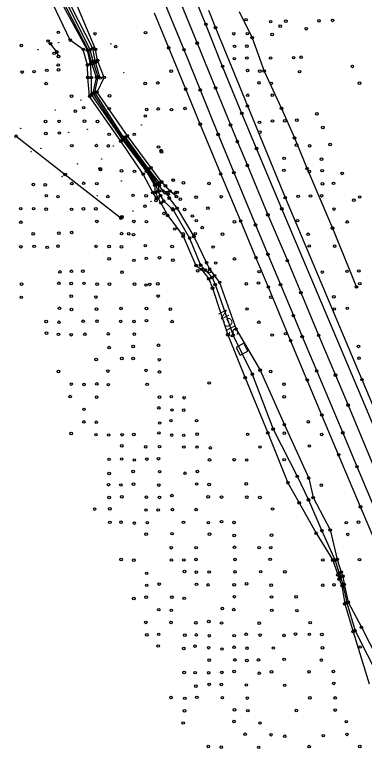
# Model space of a CAD drawing. Extents: x 20503438 to 20508873, y 7964251 to 7984667.
# Drawn here: x 20505738 to 20506012, y 7975826 to 7976408 of the extents above; entities that cross this region are included whole.
import ezdxf

# ---------------------------------------------------------------- set-up
doc = ezdxf.new("R2010")
doc.units = 0
for name, color, linetype in [('SurBreakLine', 7, 'Continuous'), ('SurControl', 7, 'Continuous'), ('SurDrainageArrowDown', 7, 'Continuous'), ('SurDrainageArrowUp', 7, 'Continuous'), ('SurEdgeRoadPaved', 7, 'Continuous'), ('SurEdgeShoulderPaved', 7, 'Continuous'), ('SurFenceWire', 7, 'Continuous'), ('SurPointsNonDTM', 7, 'Continuous'), ('SurRoadPoints', 7, 'Continuous'), ('SurSurveyPoints', 7, 'Continuous')]:
    doc.layers.add(name, color=color, linetype=linetype)

msp = doc.modelspace()

# ---------------------------------------------------------------- linework, layer by layer
at = {"layer": 'SurBreakLine'}
for points in [[(20505851.35, 7976269.67), (20505850.39, 7976275.15), (20505842.58, 7976286.3), (20505823.3, 7976311.97), (20505800.82, 7976347.13), (20505803.28, 7976359.11), (20505799.47, 7976371.49), (20505797.01, 7976380.62), (20505763.98, 7976446.94), (20505763.49, 7976460.26), (20505763.14, 7976462.66), (20505763.02, 7976473.12), (20505762.9, 7976474.96), (20505764.18, 7976478.87), (20505775.8, 7976474.23)], [(20505805.08, 7976358.37), (20505801.22, 7976370.79), (20505799.11, 7976381.69), (20505765.61, 7976447.27), (20505766.12, 7976460.43), (20505766.61, 7976461.98)], [(20505864.9, 7976265.29), (20505859.82, 7976269.57), (20505856.19, 7976273.73), (20505853.25, 7976276.46), (20505853.15, 7976276.84), (20505844.92, 7976287.91), (20505826.3, 7976313.02), (20505802.48, 7976347.34), (20505808.1, 7976358.88), (20505802.93, 7976372.13), (20505801.27, 7976380.91), (20505772.45, 7976449.51), (20505768.39, 7976459.59)], [(20505848.46, 7976268.58), (20505847.89, 7976274.23), (20505841.28, 7976285.15), (20505822.69, 7976309.83), (20505798.27, 7976345.4), (20505798.08, 7976358.65), (20505797.24, 7976369.41), (20505794.89, 7976380.24), (20505760.07, 7976444.31)], [(20505849.18, 7976263.92), (20505846.34, 7976268.41), (20505838.68, 7976282.94), (20505821.15, 7976308.83), (20505796.69, 7976343.96), (20505795.32, 7976358.82), (20505794.92, 7976368.53), (20505791.67, 7976380.85), (20505781.44, 7976388.17), (20505757.04, 7976439.33)], [(20505865.6, 7976423.82), (20505881.11, 7976385.76), (20505895.61, 7976350.5), (20505907.36, 7976321.51), (20505912.71, 7976308.35), (20505920.59, 7976289.64), (20505936.63, 7976250.91), (20505952.01, 7976214.99), (20505962.56, 7976189.88), (20505976.58, 7976156.36), (20505989.8, 7976125.02), (20505999.68, 7976101.54), (20506018.4, 7976056.86), (20506031.88, 7976024.8), (20506041.81, 7976001.38), (20506058.69, 7975961.74), (20506072.07, 7975930.1), (20506086.64, 7975895.86), (20506102.43, 7975858.26), (20506113.52, 7975831.94), (20506128.17, 7975796.98)], [(20505772.22, 7976375.33), (20505770.88, 7976378.89), (20505765.91, 7976385.35), (20505764.03, 7976387.44)], [(20505857.32, 7976268.64), (20505854.27, 7976269.74), (20505851.39, 7976273.94), (20505851.63, 7976276.12), (20505843.03, 7976287.13), (20505824.79, 7976311.84)], [(20505848.46, 7976268.58), (20505850.25, 7976264.2), (20505852.66, 7976260.22), (20505858.02, 7976250.41), (20505870.16, 7976234.1), (20505880.23, 7976211.18), (20505884.48, 7976208.12), (20505890.22, 7976200.71), (20505893.21, 7976193.38), (20505905.22, 7976156.68), (20505918.85, 7976123.05), (20505936.66, 7976079.7), (20505952.45, 7976040.57), (20505961.24, 7976024.82), (20505974.57, 7976000.9), (20505987.59, 7975979.73), (20505991.63, 7975968.17), (20505992.61, 7975964.84), (20505994.9, 7975959.75), (20505997.04, 7975945.54), (20506003.63, 7975923.63), (20506016.28, 7975882.58)], [(20505857.32, 7976268.64), (20505859.21, 7976264.04), (20505865.37, 7976256.03), (20505878.58, 7976233.95), (20505888.56, 7976213.34), (20505890.95, 7976208.42), (20505894.89, 7976203.18), (20505898.8, 7976197.89), (20505911.67, 7976161.23), (20505930.65, 7976128.95), (20505949.63, 7976086.15), (20505968.75, 7976044.23), (20505972.23, 7976028.9), (20505985.66, 7976003.51), (20505991.1, 7975980.4), (20505994.37, 7975970.45), (20505995.61, 7975967.2), (20505996.73, 7975960.88), (20505999.85, 7975946.76), (20506010.18, 7975927.08), (20506030.18, 7975888.29)]]:
    msp.add_lwpolyline(points, dxfattribs=at)
at = {"layer": 'SurControl'}
for centre in [(20505772.33, 7976386.07), (20505813.41, 7976385.23), (20505756.1, 7976380.64), (20505823.49, 7976362.48), (20505789.76, 7976341.19), (20505769.61, 7976333.3), (20505837.22, 7976321.54), (20505742.51, 7976318.87), (20505780.29, 7976315.63), (20505794.89, 7976318.11), (20505758.37, 7976303.19), (20505815.35, 7976305.05), (20505750.75, 7976300.55), (20505806.13, 7976294.89), (20505787.23, 7976291.01), (20505775.12, 7976281.03), (20505821.59, 7976277.44), (20505802.6, 7976266.01), (20505844.92, 7976261.58), (20505830.76, 7976253.9)]:
    msp.add_circle(centre, 0.15, dxfattribs=at)
at = {"layer": 'SurDrainageArrowDown'}
msp.add_lwpolyline([(20505850.17, 7976269.3), (20505848.97, 7976274.71), (20505842.08, 7976285.87), (20505822.66, 7976310.74), (20505799.52, 7976346.43), (20505801.98, 7976358.86), (20505798.41, 7976369.76), (20505795.88, 7976380.07), (20505762.28, 7976445.12), (20505763.13, 7976460.19), (20505762.72, 7976462.82), (20505761.71, 7976473.28), (20505762.28, 7976476.74), (20505762.78, 7976478.85)], dxfattribs=at)
at = {"layer": 'SurDrainageArrowUp'}
for points in [[(20505914.25, 7976410.54), (20505924.33, 7976390.07), (20505933.81, 7976363.88), (20505947.37, 7976334.57), (20505957.59, 7976311.31), (20505967.5, 7976287.17), (20505987.45, 7976240.5), (20506006.32, 7976194.28)], [(20505850.17, 7976269.3), (20505852.31, 7976266), (20505854.86, 7976261.64), (20505862.3, 7976254.88), (20505875.24, 7976232.69), (20505883.82, 7976211.4), (20505887.61, 7976207.55), (20505892.81, 7976201.72), (20505895.29, 7976196.12), (20505909.35, 7976156.32), (20505924.45, 7976125.82), (20505940.83, 7976082.68), (20505959.76, 7976045.64), (20505968.59, 7976027.18), (20505979.13, 7976002.88), (20505989.48, 7975979.63), (20505992.64, 7975969.29), (20505993.74, 7975966.75), (20505995.68, 7975960.63), (20505998.59, 7975946.26), (20506005.17, 7975924.32), (20506024.41, 7975886.68)]]:
    msp.add_lwpolyline(points, dxfattribs=at)
at = {"layer": 'SurEdgeRoadPaved'}
for points in [[(20506278.91, 7975465.84), (20506257.71, 7975518.12), (20506250.34, 7975536.21), (20506236.76, 7975569.18), (20506175.22, 7975717.06), (20506144.4, 7975789.63), (20506112.25, 7975866.01), (20506069.58, 7975966.38), (20506037.98, 7976041.41), (20506015.97, 7976094.11), (20505947.59, 7976255.69), (20505927.83, 7976303), (20505916.28, 7976330.64), (20505901.17, 7976367.49), (20505888.02, 7976400.52), (20505875.61, 7976430.87)], [(20505854.48, 7976420.23), (20505870.79, 7976380.67), (20505883.55, 7976349.04), (20505897.65, 7976314.07), (20505909.99, 7976284.1), (20505926.99, 7976243.04), (20505936.73, 7976219.88), (20505946.63, 7976196.12), (20505956.71, 7976171.82), (20505963.64, 7976155.35), (20505975.06, 7976128.28), (20505995.52, 7976079.78), (20506006.7, 7976053.21), (20506016.58, 7976029.7), (20506033.67, 7975989.39), (20506044.1, 7975964.93), (20506057.48, 7975933.32), (20506076.87, 7975887.68), (20506087.41, 7975862.83), (20506092.07, 7975851.84), (20506114.77, 7975798.09)], [(20506093.39, 7975823.17), (20506078.53, 7975858.38), (20506066.58, 7975886.62), (20506057.75, 7975907.79), (20506045.94, 7975935.43), (20506040.16, 7975949.09), (20506027.46, 7975979.19), (20506009.5, 7976021.69), (20505992.28, 7976062.56), (20505979.1, 7976093.75), (20505967.62, 7976121.21), (20505954.55, 7976152.2), (20505937.07, 7976194.25), (20505927.35, 7976217.39), (20505915.34, 7976246.07), (20505899.65, 7976283.07), (20505883.58, 7976322.17), (20505872.12, 7976349.6), (20505858.8, 7976382.12), (20505847.76, 7976409.43)]]:
    msp.add_lwpolyline(points, dxfattribs=at)
at = {"layer": 'SurEdgeShoulderPaved'}
msp.add_lwpolyline([(20505889.98, 7976411.65), (20505895.55, 7976397.9), (20505920.61, 7976336.44), (20505950.34, 7976264.44), (20506010.6, 7976121.59), (20506025.61, 7976085.79), (20506040.8, 7976049.02), (20506074.56, 7975969.59), (20506097.02, 7975916.55), (20506142.06, 7975809.67), (20506177.13, 7975727.28), (20506237.29, 7975584.09), (20506267.06, 7975511.74), (20506296.53, 7975437.96)], dxfattribs=at)
at = {"layer": 'SurFenceWire'}
msp.add_lwpolyline([(20505738.91, 7976312.67), (20505777.5, 7976282.6), (20505821.33, 7976248.37)], dxfattribs=at)
at = {"layer": 'SurPointsNonDTM'}
for centre in [(20505817.17, 7976383.07), (20505768.78, 7976377.76), (20505772.03, 7976368.63), (20505785.41, 7976332.33), (20505840.41, 7976328.54), (20505738.91, 7976312.67), (20505852.84, 7976301.41), (20505853.06, 7976300.42), (20505804.88, 7976287.05), (20505805.13, 7976286.58), (20505777.5, 7976282.6), (20505862.29, 7976278.25), (20505862.39, 7976278.11), (20505855.91, 7976268.24), (20505864.19, 7976268.42), (20505865.45, 7976268.64), (20505848.77, 7976262.25), (20505840.2, 7976257.72), (20505821.33, 7976248.37), (20505821.89, 7976249.09), (20505821.97, 7976249.41), (20505827.38, 7976236.08), (20505843.89, 7976196.32)]:
    msp.add_circle(centre, 1, dxfattribs=at)
at = {"layer": 'SurRoadPoints'}
msp.add_lwpolyline([(20505919.33, 7976147.04), (20505919.33, 7976147.04), (20505917.74, 7976150.07), (20505911.68, 7976146.9), (20505914.86, 7976140.83), (20505920.92, 7976144.01), (20505919.34, 7976147.04)], dxfattribs=at)
at = {"layer": 'SurSurveyPoints'}
for centre in [(20505919.57, 7976404.24), (20505938.87, 7976402.62), (20505950.84, 7976403.02), (20505976.84, 7976403.26), (20505987.53, 7976403.61), (20505888.02, 7976400.52), (20505895.55, 7976397.9), (20505946.42, 7976399.15), (20505966.85, 7976397.06), (20505772.11, 7976394.26), (20505800.93, 7976393.15), (20505840.59, 7976394.02), (20505909.87, 7976393.16), (20505920.55, 7976393.18), (20505924.33, 7976390.07), (20505940, 7976392.58), (20505743.01, 7976383.92), (20505764.03, 7976387.44), (20505765.91, 7976385.35), (20505781.44, 7976388.17), (20505881.11, 7976385.76), (20505770.88, 7976378.89), (20505791.67, 7976380.85), (20505794.89, 7976380.24), (20505795.88, 7976380.07), (20505797.01, 7976380.62), (20505799.11, 7976381.69), (20505801.27, 7976380.91), (20505858.8, 7976382.12), (20505870.79, 7976380.67), (20505910.54, 7976383.22), (20505920.22, 7976383.35), (20505772.22, 7976375.33), (20505802.93, 7976372.13), (20505910.33, 7976373.58), (20505920.18, 7976374.09), (20505938.82, 7976374.13), (20505956.94, 7976374.39), (20505962.77, 7976374.7), (20505794.92, 7976368.53), (20505797.24, 7976369.41), (20505798.41, 7976369.76), (20505799.47, 7976371.49), (20505801.22, 7976370.79), (20505901.17, 7976367.49), (20506003.07, 7976367.49), (20505743.66, 7976363.06), (20505753.05, 7976363.36), (20505763.06, 7976364.41), (20505772.28, 7976364.84), (20505860.72, 7976363.72), (20505920.8, 7976364.34), (20505930.42, 7976363.72), (20505933.81, 7976363.88), (20505961.61, 7976363.39), (20505795.32, 7976358.82), (20505798.08, 7976358.65), (20505801.98, 7976358.86), (20505803.28, 7976359.11), (20505805.08, 7976358.37), (20505808.1, 7976358.88), (20505929.76, 7976354.6), (20505762.58, 7976354.01), (20505840.36, 7976354.11), (20505850.3, 7976354.52), (20505872.12, 7976349.6), (20505883.55, 7976349.04), (20505895.61, 7976350.5), (20505939.36, 7976354.16), (20506008.68, 7976354.32), (20505782.51, 7976344.14), (20505796.69, 7976343.96), (20505798.27, 7976345.4), (20505799.52, 7976346.43), (20505800.82, 7976347.13), (20505802.48, 7976347.34), (20505812.27, 7976344.41), (20505920.84, 7976344.84), (20505940.19, 7976344.94), (20505792.02, 7976335.13), (20505811.97, 7976334.25), (20505841.5, 7976333.7), (20505850.58, 7976334.12), (20505860.98, 7976333.56), (20505871.62, 7976334.45), (20505920.61, 7976336.44), (20505947.37, 7976334.57), (20505916.28, 7976330.64), (20505975.23, 7976330.3), (20505762.07, 7976324.29), (20505772.68, 7976324.3), (20505792.63, 7976324.5), (20505802.83, 7976324.28), (20505883.58, 7976322.17), (20505907.36, 7976321.51), (20505930.09, 7976323.58), (20505940.35, 7976324.66), (20505950.03, 7976324.79), (20505959.49, 7976325.34), (20505762.28, 7976314.81), (20505772.9, 7976315.18), (20505811.98, 7976314.21), (20505831.73, 7976314.17), (20505897.65, 7976314.07), (20505930.32, 7976315.82), (20505979.81, 7976319.53), (20505821.15, 7976308.83), (20505822.66, 7976310.74), (20505822.69, 7976309.83), (20505823.3, 7976311.97), (20505824.79, 7976311.84), (20505826.3, 7976313.02), (20505912.71, 7976308.35), (20505957.59, 7976311.31), (20505782.73, 7976305.26), (20505801.95, 7976305.32), (20505811.39, 7976305.06), (20505850.74, 7976304.18), (20505927.83, 7976303), (20505959.13, 7976305.69), (20505969.51, 7976305.14), (20505985.54, 7976306.18), (20505949.52, 7976295.3), (20505978.78, 7976294.69), (20505821.71, 7976285.5), (20505831.87, 7976285.14), (20505841.28, 7976285.15), (20505842.08, 7976285.87), (20505842.58, 7976286.3), (20505843.03, 7976287.13), (20505844.92, 7976287.91), (20505920.59, 7976289.64), (20505949.26, 7976285.87), (20505967.5, 7976287.17), (20505969.28, 7976285.02), (20505979.37, 7976285.65), (20505838.68, 7976282.94), (20505899.65, 7976283.07), (20505909.99, 7976284.1), (20505995.04, 7976283.48), (20505995.04, 7976283.48), (20505752.49, 7976274.8), (20505761.82, 7976274.55), (20505782.72, 7976275.5), (20505791.95, 7976275.74), (20505802.31, 7976275.41), (20505847.89, 7976274.23), (20505848.97, 7976274.71), (20505850.39, 7976275.15), (20505851.39, 7976273.94), (20505851.63, 7976276.12), (20505853.15, 7976276.84), (20505853.25, 7976276.46), (20505856.19, 7976273.73), (20505870.34, 7976276.06), (20505890.41, 7976275.59), (20505979.55, 7976275.28), (20505988.29, 7976275.71), (20505846.34, 7976268.41), (20505848.46, 7976268.58), (20505850.17, 7976269.3), (20505851.35, 7976269.67), (20505854.27, 7976269.74), (20505857.32, 7976268.64), (20505859.82, 7976269.57), (20505762.63, 7976266.01), (20505771.83, 7976265.26), (20505811, 7976265.27), (20505830.76, 7976266.28), (20505841.13, 7976265.83), (20505849.18, 7976263.92), (20505850.25, 7976264.2), (20505852.31, 7976266), (20505854.86, 7976261.64), (20505858.35, 7976266.99), (20505859.21, 7976264.04), (20505864.9, 7976265.29), (20505867.92, 7976263.28), (20505880.34, 7976264.86), (20505900.06, 7976265.15), (20505950.34, 7976264.44), (20505960.53, 7976265.46), (20505970.17, 7976265.73), (20505978.9, 7976265.93), (20506004.21, 7976262.48), (20506008.78, 7976264.97), (20505742.52, 7976255.77), (20505752.67, 7976255.78), (20505791.79, 7976255.69), (20505801.58, 7976255.62), (20505852.66, 7976260.22), (20505861.71, 7976255.72), (20505865.37, 7976256.03), (20505889.59, 7976256.18), (20505947.59, 7976255.69), (20505762.55, 7976255.39), (20505782.5, 7976255.23), (20505855.06, 7976252.04), (20505858.02, 7976250.41), (20505862.3, 7976254.88), (20505871.32, 7976255.11), (20505877.4, 7976250.07), (20505936.63, 7976250.91), (20505988.66, 7976255.46), (20505742.59, 7976245.13), (20505802.37, 7976245.77), (20505831.44, 7976245.79), (20505841.27, 7976245.59), (20505880.49, 7976246.35), (20505910.42, 7976245.46), (20505915.34, 7976246.07), (20505960.01, 7976246.35), (20505999.03, 7976245.38), (20505863.55, 7976239.79), (20505885.15, 7976240.95), (20505926.99, 7976243.04), (20505987.45, 7976240.5), (20505752.39, 7976236.02), (20505772.54, 7976236.52), (20505782.59, 7976237.13), (20505821.78, 7976236.23), (20505831.12, 7976235.41), (20505870.16, 7976234.1), (20505870.18, 7976235.97), (20505875.24, 7976232.69), (20505878.58, 7976233.95), (20505879.69, 7976236.16), (20505901.01, 7976235.72), (20505968.29, 7976235.71), (20505840.42, 7976226.72), (20505742.62, 7976225.89), (20505753.15, 7976226.19), (20505763.32, 7976225.44), (20505771.8, 7976226.31), (20505801.7, 7976226.14), (20505811.96, 7976226.13), (20505821.65, 7976225.8), (20505861.55, 7976226.12), (20505893.64, 7976225.65), (20505969.18, 7976226.48), (20505989.14, 7976226.4), (20505812.05, 7976216.38), (20505831.48, 7976215.27), (20505841.14, 7976216.84), (20505851.59, 7976217.25), (20505862.01, 7976215.4), (20505910.41, 7976216.32), (20505927.35, 7976217.39), (20505936.73, 7976219.88), (20505952.01, 7976214.99), (20505880.23, 7976211.18), (20505883.82, 7976211.4), (20505888.56, 7976213.34), (20505895.65, 7976213.1), (20505773.34, 7976206.11), (20505782.36, 7976206.66), (20505791.35, 7976206.67), (20505822.13, 7976205.95), (20505881.58, 7976206.93), (20505884.48, 7976208.12), (20505887.61, 7976207.55), (20505890.84, 7976206.44), (20505890.95, 7976208.42), (20505929.79, 7976206.33), (20505979.46, 7976206), (20505998.8, 7976206.54), (20506008.15, 7976206.89), (20505890.22, 7976200.71), (20505892.81, 7976201.72), (20505894.89, 7976203.18), (20505898.8, 7976197.89), (20505929.32, 7976197.44), (20505743.23, 7976196.5), (20505772.52, 7976197.23), (20505782.2, 7976197.04), (20505792.29, 7976197.16), (20505802.59, 7976196.48), (20505812.22, 7976196.56), (20505831.88, 7976196.49), (20505841, 7976195.86), (20505850.25, 7976196.8), (20505893.21, 7976193.38), (20505895.29, 7976196.12), (20505919.74, 7976196.75), (20505937.07, 7976194.25), (20505946.63, 7976196.12), (20506006.32, 7976194.28), (20506008.91, 7976196.87), (20505743, 7976186.14), (20505782.24, 7976187.08), (20505801.6, 7976186.38), (20505850.51, 7976187.14), (20505939.08, 7976186.31), (20505962.56, 7976189.88), (20505988.47, 7976186.57), (20505772.96, 7976177.6), (20505782.35, 7976176.57), (20505802.11, 7976176.93), (20505821.34, 7976177.35), (20505841.35, 7976177.43), (20505860.04, 7976176.88), (20505920.33, 7976176.97), (20505988.87, 7976177.03), (20505999.09, 7976177.52), (20505956.71, 7976171.82), (20505762.53, 7976167.23), (20505772.57, 7976166.61), (20505791.55, 7976167.4), (20505802.42, 7976167.5), (20505821.09, 7976167.25), (20505831.51, 7976167.23), (20505841.35, 7976167.87), (20505861.53, 7976167.13), (20505929.55, 7976166.61), (20505762.76, 7976158.08), (20505772.24, 7976157.13), (20505782.14, 7976156.79), (20505792.99, 7976157.18), (20505811.32, 7976157.43), (20505831.77, 7976157.23), (20505905.22, 7976156.68), (20505911.67, 7976161.23), (20505950.6, 7976157.68), (20505909.35, 7976156.32), (20505940.02, 7976156.57), (20505954.55, 7976152.2), (20505963.64, 7976155.35), (20505976.58, 7976156.36), (20505812.06, 7976146.72), (20505830.9, 7976147.58), (20505850.82, 7976148.53), (20506007.9, 7976147.62), (20505801.76, 7976137.37), (20505821.92, 7976138.15), (20505830.85, 7976138.15), (20505851.42, 7976137.17), (20506008.28, 7976138.35), (20505772.14, 7976127.91), (20505811.03, 7976128.26), (20505841, 7976128.77), (20505851.53, 7976127.61), (20505930.65, 7976128.95), (20505938.92, 7976127.97), (20505975.06, 7976128.28), (20505918.85, 7976123.05), (20505924.45, 7976125.82), (20505989.8, 7976125.02), (20505782.26, 7976118.04), (20505792.22, 7976117.76), (20505802.35, 7976118.17), (20505811.38, 7976117.63), (20505841.83, 7976117.85), (20505890.62, 7976118.93), (20505949.34, 7976117.94), (20505967.62, 7976121.21), (20506010.6, 7976121.59), (20505781.42, 7976108.22), (20505802.2, 7976107.82), (20505851.49, 7976107.78), (20505860.82, 7976108.18), (20505870.87, 7976107.32), (20505949.45, 7976108.06), (20505851.02, 7976099.32), (20505999.68, 7976101.54), (20505792.24, 7976098.24), (20505861.39, 7976097.7), (20505870.57, 7976097.58), (20505979.1, 7976093.75), (20505792.09, 7976088.33), (20505801.91, 7976088.07), (20505851.68, 7976087.46), (20505860.59, 7976089.29), (20505880.69, 7976089.34), (20505968.49, 7976088.42), (20505940.83, 7976082.68), (20505949.63, 7976086.15), (20505782.2, 7976079.2), (20505801.67, 7976078.33), (20505811.67, 7976078.03), (20505822.28, 7976078.28), (20505831.41, 7976078.42), (20505851.11, 7976079.65), (20505861.12, 7976077.99), (20505870.56, 7976077.79), (20505881.09, 7976078.7), (20505920.8, 7976078.56), (20505936.66, 7976079.7), (20505949.59, 7976079.54), (20505978.99, 7976078.47), (20505995.52, 7976079.78), (20505821.89, 7976069.55), (20505969.29, 7976069.41), (20505840.71, 7976068.75), (20505851.64, 7976068.87), (20505870.65, 7976068.63), (20505881.05, 7976068.6), (20505891.52, 7976067.91), (20505930.48, 7976068.65), (20505811.94, 7976058.99), (20505821.87, 7976059.19), (20505831.75, 7976058.46), (20505841.58, 7976059.16), (20505850.73, 7976059.43), (20505890.8, 7976058.49), (20505910.25, 7976058.65), (20505920.05, 7976058.47), (20505949.51, 7976058.74), (20505992.28, 7976062.56), (20506006.7, 7976053.21), (20505812.04, 7976047.86), (20505830.81, 7976049.37), (20505851.69, 7976049.26), (20505871.6, 7976048.04), (20505881.32, 7976049.36), (20505952.45, 7976040.57), (20505959.76, 7976045.64), (20505968.75, 7976044.23), (20505811.54, 7976038.99), (20505821.26, 7976038.8), (20505831.14, 7976039.47), (20505851.07, 7976038.75), (20505880.74, 7976039.62), (20505890.56, 7976039.16), (20505919.7, 7976039.75), (20505978.69, 7976038.69), (20505812, 7976028.98), (20505821.94, 7976029.49), (20505841.23, 7976029.23), (20505851.51, 7976029.05), (20505861.28, 7976030.48), (20505889.77, 7976029.48), (20505900.27, 7976029.31), (20505920.09, 7976029.3), (20505930.4, 7976028.96), (20505972.23, 7976028.9), (20505961.24, 7976024.82), (20505968.59, 7976027.18), (20505800.59, 7976019.89), (20505812.53, 7976020.12), (20505840.98, 7976019.16), (20505850.56, 7976019.18), (20505861.7, 7976019.49), (20505880.39, 7976019.51), (20505940.4, 7976019.92), (20506009.5, 7976021.69), (20505812.57, 7976009.45), (20505821.3, 7976009.6), (20505831.82, 7976008.89), (20505842.03, 7976009.25), (20505870.41, 7976009.45), (20505889.94, 7976009.27), (20505900.24, 7976010), (20505910.06, 7976009.4), (20505998.26, 7976009.26), (20506007.85, 7976009.58), (20505841.08, 7976000.2), (20505861.43, 7976000.62), (20505890.81, 7976000.25), (20505974.57, 7976000.9), (20505979.13, 7976002.88), (20505985.66, 7976003.51), (20505999.41, 7975999.99), (20505910.27, 7975999.16), (20505939.55, 7975999.42), (20505860.8, 7975989.54), (20505880.35, 7975989.6), (20505910.52, 7975989.92), (20505929.82, 7975989.61), (20505938.95, 7975989.56), (20505821.38, 7975980.26), (20505831.41, 7975979.81), (20505860.93, 7975979.95), (20505870.64, 7975979.95), (20505880.25, 7975980.28), (20505910.91, 7975980.29), (20505938.45, 7975980.46), (20505979.83, 7975979.93), (20505987.59, 7975979.73), (20505989.48, 7975979.63), (20505991.1, 7975980.4), (20506008.63, 7975980.18), (20505871.18, 7975970.84), (20505880.45, 7975970.39), (20505890.55, 7975970.49), (20505910.88, 7975970.65), (20505931.06, 7975970.79), (20505950.06, 7975970.6), (20505994.37, 7975970.45), (20505841.52, 7975969.49), (20505991.63, 7975968.17), (20505992.61, 7975964.84), (20505992.64, 7975969.29), (20505993.74, 7975966.75), (20505995.61, 7975967.2), (20505841.5, 7975960.02), (20505851.32, 7975961.01), (20505880.58, 7975960.81), (20505889.67, 7975960.33), (20505910.21, 7975960.44), (20505919.98, 7975961.19), (20505939.24, 7975960.2), (20505979.8, 7975960.08), (20505988.66, 7975960.44), (20505994.9, 7975959.75), (20505995.68, 7975960.63), (20505996.73, 7975960.88), (20505831.41, 7975949.67), (20505841.07, 7975950.69), (20505861.23, 7975950.75), (20505870.93, 7975949.81), (20505910.39, 7975951.07), (20505939.53, 7975950.86), (20505958.84, 7975951.02), (20505900.9, 7975941.87), (20505997.04, 7975945.54), (20505998.59, 7975946.26), (20505999.85, 7975946.76), (20505850.98, 7975940.93), (20505860.83, 7975940.43), (20505909.89, 7975940.99), (20505939.8, 7975940.36), (20505959.5, 7975940.09), (20505840.78, 7975930.89), (20505860.61, 7975930.79), (20505880.16, 7975930.6), (20505890.29, 7975931.61), (20505900.34, 7975930.46), (20505929.93, 7975930.29), (20505969.91, 7975930.73), (20506005.17, 7975924.32), (20506010.18, 7975927.08), (20505841.66, 7975921.1), (20505850.91, 7975921.58), (20505871.45, 7975920.87), (20505880.54, 7975921.09), (20505890.7, 7975920.43), (20505910.22, 7975920.53), (20505919.63, 7975921.6), (20505930.56, 7975920.96), (20505949.35, 7975920.68), (20505958.4, 7975921.75), (20505969.26, 7975921.55), (20505979.12, 7975921.36), (20506003.63, 7975923.63), (20505850.5, 7975912.34), (20505879.46, 7975912.3), (20505870.61, 7975910.37), (20505890.16, 7975911.01), (20505900.67, 7975910.01), (20505910.17, 7975911.41), (20505920.26, 7975910.67), (20505941.01, 7975910.78), (20505979.65, 7975910.98), (20506009.11, 7975911.64), (20505890.63, 7975901.25), (20505910.78, 7975901.44), (20505920.12, 7975900.99), (20505929.35, 7975901.45), (20505949.52, 7975901.9), (20505978.69, 7975901.34), (20505870.93, 7975891.62), (20505879.57, 7975891.47), (20505890.14, 7975891.28), (20505900.54, 7975891.65), (20505910.13, 7975892.4), (20505929.93, 7975890.98), (20505939.51, 7975892.12), (20505969.03, 7975892.05), (20505988.12, 7975892.32), (20505880.16, 7975880.81), (20505890.61, 7975882.22), (20505900.12, 7975882.17), (20505919.76, 7975881.78), (20505949.9, 7975881.51), (20505988.43, 7975882.99), (20505860.58, 7975871.91), (20505880.9, 7975872.08), (20505900.93, 7975871.8), (20505920.53, 7975871.49), (20505969.71, 7975871.65), (20505989.6, 7975871.62), (20505871.49, 7975871.28), (20505871.23, 7975861.44), (20505910.5, 7975862.27), (20505920.94, 7975861.62), (20505959.02, 7975861.69), (20505989.56, 7975862.05), (20505870.16, 7975851.89), (20505910.06, 7975853.07), (20505930.5, 7975851.93), (20505998.28, 7975852.96), (20505918.9, 7975843.09), (20505939.15, 7975842.7), (20505998.84, 7975842.96), (20505949.93, 7975841.51), (20505980.21, 7975841.99), (20505889.89, 7975833.49), (20505900.12, 7975832.92), (20505929.46, 7975832.83), (20505969.08, 7975833.4), (20506008.86, 7975833.43)]:
    msp.add_circle(centre, 1, dxfattribs=at)

# ---------------------------------------------------------------- texts
at = {"layer": 'SurRoadPoints'}
msp.add_text('SIGN', height=6.995, rotation=117.654, dxfattribs=at).set_placement((20505914.2, 7976157))

doc.saveas('drawing.dxf')
